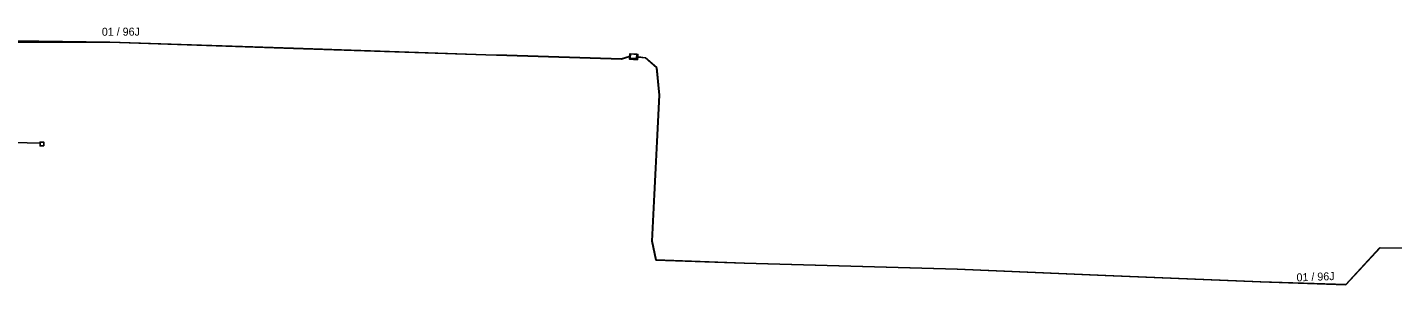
# Model space of a CAD drawing. Extents: x 6494530 to 6506885, y 5884901 to 5892312.
# Drawn here: x 6501564.2 to 6501747.7, y 5888535.8 to 5888570.4 of the extents above; entities that cross this region are included whole.
import ezdxf

# ---------------------------------------------------------------- set-up
doc = ezdxf.new("R2010")
doc.units = 0
for name, color, linetype in [('Kanalizacja_proj', 7, 'Continuous'), ('nr  istniejącego kabla otk', 7, 'Continuous'), ('studnie do wyrysu', 7, 'Continuous'), ('trasa rurociągu do wyrysu', 7, 'Continuous'), ('W ISTN OTK96J', 7, 'Continuous'), ('Warstwa 34', 7, 'Continuous')]:
    doc.layers.add(name, color=color, linetype=linetype)

# ---------------------------------------------------------------- blocks, each defined once
blk = doc.blocks.new('TEARM3_2')
at = {"layer": 'studnie do wyrysu'}
blk.add_lwpolyline([(0, 0.35), (0.55, 0.35), (0.55, 0), (0.55, -0.35), (0, -0.35), (-0.55, -0.35), (-0.55, 0), (-0.55, 0.35)], close=True, dxfattribs=at)

msp = doc.modelspace()

# ---------------------------------------------------------------- linework, layer by layer
at = {"layer": 'Kanalizacja_proj'}
msp.add_lwpolyline([(6501566.46, 5888554.47), (6501565.96, 5888554.47), (6501565.96, 5888554.97), (6501566.46, 5888554.97)], close=True, dxfattribs=at)
at = {"layer": 'trasa rurociągu do wyrysu'}
for points in [[(6501562.82, 5888568.4), (6501575.33, 5888568.41), (6501600, 5888567.57), (6501625.86, 5888566.71), (6501628.67, 5888566.63), (6501644.09, 5888566.15), (6501645.19, 5888566.49)], [(6501562.82, 5888568.4), (6501575.33, 5888568.41), (6501600, 5888567.57), (6501625.86, 5888566.71), (6501628.67, 5888566.63), (6501644.09, 5888566.15), (6501645.19, 5888566.49)], [(6501562.82, 5888568.4), (6501575.33, 5888568.41), (6501600, 5888567.57), (6501625.86, 5888566.71), (6501628.67, 5888566.63), (6501644.09, 5888566.15), (6501645.19, 5888566.49)], [(6501562.82, 5888568.4), (6501575.33, 5888568.41), (6501600, 5888567.57), (6501625.86, 5888566.71), (6501628.67, 5888566.63), (6501644.09, 5888566.15), (6501645.19, 5888566.49)], [(6501562.82, 5888568.4), (6501575.33, 5888568.41), (6501600, 5888567.57), (6501625.86, 5888566.71), (6501628.67, 5888566.63), (6501644.09, 5888566.15), (6501645.19, 5888566.49)], [(6501562.82, 5888568.4), (6501575.33, 5888568.41), (6501600, 5888567.57), (6501625.86, 5888566.71), (6501628.67, 5888566.63), (6501644.09, 5888566.15), (6501645.19, 5888566.49)], [(6501628.67, 5888566.62), (6501644.09, 5888566.15), (6501645.19, 5888566.49)], [(6501628.67, 5888566.62), (6501644.09, 5888566.15), (6501645.19, 5888566.49)], [(6501628.67, 5888566.62), (6501644.09, 5888566.15), (6501645.19, 5888566.49)], [(6501628.67, 5888566.62), (6501644.09, 5888566.15), (6501645.19, 5888566.49)], [(6501628.67, 5888566.62), (6501644.09, 5888566.15), (6501645.19, 5888566.49)], [(6501628.67, 5888566.62), (6501644.09, 5888566.15), (6501645.19, 5888566.49)], [(6501646.29, 5888566.41), (6501647.32, 5888566.32), (6501648.84, 5888564.99), (6501649.19, 5888561.31), (6501648.23, 5888541.68), (6501648.78, 5888539.12), (6501660.63, 5888538.69), (6501689.27, 5888537.88), (6501709.17, 5888537.03), (6501730, 5888536.19), (6501741.47, 5888535.8), (6501746.04, 5888540.75), (6501761.95, 5888540.59)], [(6501646.29, 5888566.41), (6501647.32, 5888566.32), (6501648.84, 5888564.99), (6501649.19, 5888561.31), (6501648.23, 5888541.68), (6501648.78, 5888539.12), (6501660.63, 5888538.69), (6501689.27, 5888537.88), (6501709.17, 5888537.03), (6501730, 5888536.19), (6501741.47, 5888535.8), (6501746.04, 5888540.75), (6501761.95, 5888540.59)], [(6501646.29, 5888566.41), (6501647.32, 5888566.32), (6501648.84, 5888564.99), (6501649.19, 5888561.31), (6501648.23, 5888541.68), (6501648.78, 5888539.12), (6501660.63, 5888538.69), (6501689.27, 5888537.88), (6501709.17, 5888537.03), (6501730, 5888536.19), (6501741.47, 5888535.8), (6501746.04, 5888540.75), (6501761.95, 5888540.59)], [(6501646.29, 5888566.41), (6501647.32, 5888566.32), (6501648.84, 5888564.99), (6501649.19, 5888561.31), (6501648.23, 5888541.68), (6501648.78, 5888539.12), (6501660.63, 5888538.69), (6501689.27, 5888537.88), (6501709.17, 5888537.03), (6501730, 5888536.19), (6501741.47, 5888535.8), (6501746.04, 5888540.75), (6501761.95, 5888540.59)], [(6501646.29, 5888566.41), (6501647.32, 5888566.32), (6501648.84, 5888564.99), (6501649.19, 5888561.31), (6501648.23, 5888541.68), (6501648.78, 5888539.12), (6501660.63, 5888538.69), (6501689.27, 5888537.88), (6501709.17, 5888537.03), (6501730, 5888536.19), (6501741.47, 5888535.8), (6501746.04, 5888540.75), (6501761.95, 5888540.59)], [(6501646.29, 5888566.41), (6501647.32, 5888566.32), (6501648.84, 5888564.99), (6501649.19, 5888561.31), (6501648.23, 5888541.68), (6501648.78, 5888539.12), (6501660.63, 5888538.69), (6501689.27, 5888537.88), (6501709.17, 5888537.03), (6501730, 5888536.19), (6501741.47, 5888535.8), (6501746.04, 5888540.75), (6501761.95, 5888540.59)]]:
    msp.add_lwpolyline(points, dxfattribs=at)
at = {"layer": 'W ISTN OTK96J'}
for points in [[(6501562.63, 5888568.58), (6501575.33, 5888568.43), (6501600, 5888567.59), (6501625.86, 5888566.73), (6501628.67, 5888566.65), (6501644.09, 5888566.17), (6501645.28, 5888566.53)], [(6501646.13, 5888566.47), (6501647.27, 5888566.31), (6501648.79, 5888564.98), (6501649.14, 5888561.3), (6501648.18, 5888541.67), (6501648.73, 5888539.11), (6501660.58, 5888538.68), (6501689.22, 5888537.87), (6501709.12, 5888537.02), (6501729.95, 5888536.18), (6501741.42, 5888535.79), (6501745.99, 5888540.74), (6501761.9, 5888540.58)]]:
    msp.add_lwpolyline(points, dxfattribs=at)
msp.add_lwpolyline([(6501646.16, 5888566.79), (6501645.3, 5888566.84), (6501645.26, 5888566.27), (6501646.13, 5888566.22)], close=True, dxfattribs=at)
at = {"layer": 'Warstwa 34'}
msp.add_lwpolyline([(6501553.27, 5888554), (6501560.67, 5888554.95), (6501566.02, 5888554.85)], dxfattribs=at)

# ---------------------------------------------------------------- block references
at = {"layer": 'studnie do wyrysu', "xscale": 0.9999987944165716, "yscale": 0.9999987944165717, "rotation": -3.9793940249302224}
msp.add_blockref('TEARM3_2', (6501645.74, 5888566.45), dxfattribs=at)
msp.add_blockref('TEARM3_2', (6501645.74, 5888566.45), dxfattribs=at)
msp.add_blockref('TEARM3_2', (6501645.74, 5888566.45), dxfattribs=at)
msp.add_blockref('TEARM3_2', (6501645.74, 5888566.45), dxfattribs=at)
msp.add_blockref('TEARM3_2', (6501645.74, 5888566.45), dxfattribs=at)
msp.add_blockref('TEARM3_2', (6501645.74, 5888566.45), dxfattribs=at)

# ---------------------------------------------------------------- texts
at = {"layer": 'nr  istniejącego kabla otk'}
for rotation, p in [(0.1577, (6501574.26, 5888569.28)), (2.1652, (6501734.84, 5888536.23))]:
    msp.add_text('01 / 96J', height=1.075, rotation=rotation, dxfattribs=at).set_placement(p)

doc.saveas('drawing.dxf')
